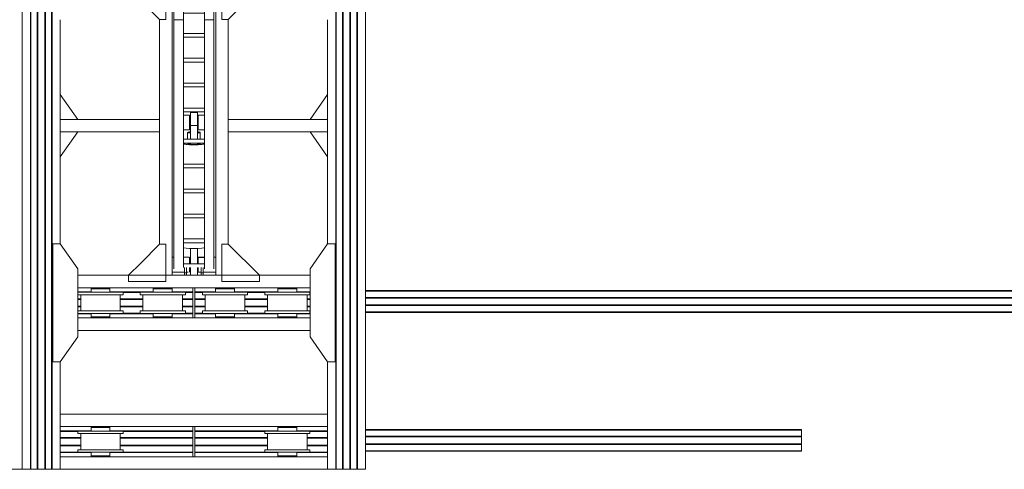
# Model space of a CAD drawing. Header units: millimetres. Extents: x 53746 to 116821, y -810352 to -765802.
# Tile 336 of 347: x 101015 to 108918, y -790285 to -786677. Entities that reach past the tile are written whole.
import ezdxf

# ---------------------------------------------------------------- set-up
doc = ezdxf.new("R2010")
doc.units = ezdxf.units.MM
doc.header["$MEASUREMENT"] = 0
doc.linetypes.add('DGN Style 6', pattern=[2720.955009, 1.430576, -572.230286, 1001.403, -572.230286, 1.430576, -572.230286])
for name, color, linetype, lineweight in [('Main Cradle', 7, 'Continuous', 0), ('Main Cradle Hydraulic Arm Support', 7, 'Continuous', 0), ('Main Cradle Rails', 7, 'Continuous', 0)]:
    doc.layers.add(name, color=color, linetype=linetype, lineweight=lineweight)

# ---------------------------------------------------------------- blocks, each defined once
blk = doc.blocks.new('*U95')
at = {"layer": 'Main Cradle', "color": 7, "linetype": 'Continuous', "lineweight": 0}
for p, q in [((-74.9, 1122.6), (-174.9, 1122.6)), ((59.1, 1122.6), (-58.9, 1122.6)), ((175.1, 1122.6), (75.1, 1122.6)), ((-932.6, -28), (-1072.5, 172)), ((932.6, -28), (1072.6, 172)), ((-1072.6, -328), (-932.6, -128)), ((1072.6, -328), (932.6, -128))]:
    blk.add_line(p, q, dxfattribs=at)
at = {"layer": 'Main Cradle Hydraulic Arm Support', "color": 7, "linetype": 'Continuous', "lineweight": 0}
for p, q in [((-174.9, -1172.6), (-174.9, 1122.6)), ((-74.9, 1102.6), (-74.9, 1122.6)), ((-58.9, 1122.6), (-74.9, 1122.6)), ((-58.9, 1122.6), (-58.9, 1102.6)), ((59.1, 1122.6), (59.1, 1102.6)), ((59.1, 1122.6), (75.1, 1122.6)), ((75.1, 1102.6), (75.1, 1122.6)), ((175.1, -1172.6), (175.1, 1122.6)), ((525.1, 1172.6), (427.5, 1172.6)), ((-74.9, 1097.6), (-174.9, 1097.6)), ((-160, -927.7), (-160, 1072.6)), ((-85, -927.7), (-85, 1072.6)), ((85.1, 1031.9), (-85, 1031.9)), ((-74.9, 1061.9), (-74.9, 1102.6)), ((-74.9, 1102.6), (-58.9, 1102.6)), ((-58.9, 1102.6), (-58.9, 1061.9)), ((-37.7, 1097.6), (-58.9, 1097.6)), ((-35, 1097.6), (-35.5, 1097.6)), ((-35, 1097.6), (-35, 1093.1)), ((-30, 1077.6), (-35, 1077.6)), ((-35, 1077.6), (-30, 1077.6)), ((-27.5, 1085), (-30, 1085)), ((30, 1085), (27.5, 1085)), ((35, 1077.6), (30, 1077.6)), ((30, 1077.6), (35, 1077.6)), ((30, 1077.6), (35, 1077.6)), ((35, 1093.1), (35, 1097.6)), ((35, 1097.6), (35.9, 1097.6)), ((45.8, 1097.6), (59.1, 1097.6)), ((75.1, 1102.6), (59.1, 1102.6)), ((59.1, 1102.6), (59.1, 1061.9)), ((75.1, 1061.9), (75.1, 1102.6)), ((75.1, 1097.6), (175.1, 1097.6)), ((85.1, 1031.9), (85.1, 1061.9)), ((85.1, 1031.9), (85.1, -927.7)), ((160.1, -927.7), (160.1, 1072.6)), ((-160, 979), (-174.9, 978.6)), ((-174.9, 977.6), (-160, 977.6)), ((-160, 982.2), (-160, 982.2)), ((-35, 997.7), (-30, 997.7)), ((-30, 997.7), (-35, 997.7)), ((-30, 997.7), (-35, 997.7)), ((-35, 997.7), (-30, 997.7)), ((-35, 997.6), (-30, 997.6)), ((-27.5, 990.3), (-30, 990.3)), ((30, 990.3), (27.5, 990.3)), ((30, 997.7), (35, 997.7)), ((35, 997.7), (30, 997.7)), ((30, 997.7), (35, 997.7)), ((30, 997.6), (35, 997.6)), ((85.1, 977.6), (37.6, 977.6)), ((160.1, 982.2), (160.1, 982.2)), ((175.1, 977.6), (160.1, 977.6)), ((-274.9, 872.6), (-274.9, -28)), ((27.5, 908.6), (-27.5, 908.6)), ((83.2, 901.9), (85.1, 900.7)), ((275.1, 872.6), (275.1, -28)), ((85.1, 861.9), (-85, 861.9)), ((-85, 831.9), (85.1, 831.9)), ((-85, 661.9), (85.1, 661.9)), ((85.1, 631.9), (-85, 631.9)), ((-85, 461.9), (85.1, 461.9)), ((85.1, 431.9), (-85, 431.9)), ((-85, 261.9), (85.1, 261.9)), ((85.1, 231.9), (-85, 231.9)), ((-85, 61.9), (85.1, 61.9)), ((85.1, 31.9), (-85, 31.9)), ((-51, 66.4), (-51, 61.9)), ((-51, 31.9), (-51, -23)), ((-50, 73.8), (-50, 67)), ((-27.5, 72.6), (-27.5, 61.9)), ((-27.5, 72.6), (27.5, 72.6)), ((-27.5, 31.9), (-27.5, -78.9)), ((27.5, 61.9), (27.5, 72.6)), ((27.5, -78.9), (27.5, 31.9)), ((50, 67), (50, 73.8)), ((51, 61.9), (51, 66.4)), ((51, -23), (51, 31.9)), ((80, 66.4), (80, 66.4)), ((-1072.6, -28), (-274.9, -28)), ((-274.9, -28), (-274.9, -128)), ((-85, -42.8), (-34.9, -42.9)), ((-34.9, -44.4), (-35, -44.4)), ((-34.9, -42.9), (-34.9, -44.4)), ((-30, -54.7), (-27.5, -54.7)), ((27.5, -78.9), (-27.5, -78.9)), ((27.5, -54.7), (30, -54.7)), ((27.5, -109.6), (27.5, -78.9)), ((30, -62.4), (35, -62.4)), ((35, -42.9), (85.1, -42.9)), ((427.5, -28), (275.1, -28)), ((275.1, -28), (275.1, -128)), ((1072.6, -28), (427.5, -28)), ((-1072.6, -128), (-274.9, -128)), ((-274.9, -128), (-274.9, -928.6)), ((-274.9, -128), (-274.9, -128)), ((-30, -142.4), (-34.9, -142.4)), ((-27.5, -150), (-30, -150)), ((30, -150), (27.5, -150)), ((35, -142.4), (30, -142.4)), ((427.5, -128), (275.1, -128)), ((275.1, -128), (275.1, -928.6)), ((275.1, -128), (275.1, -128)), ((1072.6, -128), (427.5, -128)), ((-85, -188.1), (85.1, -188.1)), ((85.1, -218.1), (-85, -218.1)), ((-85, -388.1), (85.1, -388.1)), ((85.1, -418.1), (-85, -418.1)), ((-85, -588.1), (85.1, -588.1)), ((85.1, -618.1), (-85, -618.1)), ((-85, -788.1), (85.1, -788.1)), ((85.1, -818.1), (-85, -818.1)), ((-160, -874.9), (-160, -874.9)), ((-160, -1128.8), (-160, -927.7)), ((-160, -927.7), (-85, -927.7)), ((-85, -1128.8), (-85, -927.7)), ((85.1, -927.7), (85.1, -1128.8)), ((160.1, -927.7), (85.1, -927.7)), ((160.1, -874.9), (160.1, -874.9)), ((160.1, -927.7), (160.1, -1128.8)), ((-174.9, -1018.8), (-170.7, -1018.8)), ((-170.7, -1018.8), (-169.7, -1018.8)), ((-169.7, -1018.8), (-169.6, -1018.8)), ((-85, -978.8), (85.1, -978.8)), ((169.7, -1018.8), (169.8, -1018.8)), ((169.8, -1018.8), (170.8, -1018.8)), ((170.8, -1018.8), (175.1, -1018.8)), ((160.1, -1040.5), (160.1, -1078.8)), ((160.1, -1106.4), (160.1, -1106.4)), ((427.5, -1081), (519.1, -1172.6)), ((-170.1, -1138.8), (-174.9, -1138.8)), ((-160, -1118.6), (-169.6, -1118.6)), ((-160, -1118.6), (-169.6, -1118.6)), ((-169.6, -1118.8), (-160, -1118.8)), ((-160, -1128.8), (-85, -1128.8)), ((85.1, -1128.8), (160.1, -1128.8)), ((169.7, -1118.7), (160.1, -1118.7)), ((160.1, -1118.8), (169.7, -1118.8)), ((175.1, -1138.8), (170.2, -1138.8))]:
    blk.add_line(p, q, dxfattribs=at)
at = {"layer": 'Main Cradle Hydraulic Arm Support', "color": 7, "linetype": 'Continuous', "lineweight": 0, "flags": 128}
for points in [[(-524.9, 1172.6), (-224.9, 1172.6), (-224.9, 872.6), (-274.9, 872.6), (-524.9, 1122.6), (-524.9, 1172.6)], [(-27.5, 1122.6), (-27.5, 1108.5), (-27.5, 1081.9), (-27.5, 1061.9)], [(27.5, 1122.6), (27.5, 1108.5), (27.5, 1081.9), (27.5, 1061.9)], [(427.5, 1172.6), (225.1, 1172.6), (225.1, 872.6), (275.1, 872.6), (427.5, 1025.1)], [(427.5, 1025.1), (525.1, 1122.6), (525.1, 1172.6)], [(-35, 1031.9), (-35, 1014.7), (-35, 995.2), (-35, 982.2), (-85, 980.9)], [(-35, 1093.1), (-35, 1080.1), (-35, 1061.9)], [(-30, 1061.9), (-30, 1062.9), (-30, 1076.6), (-30, 1084.4), (-30, 1085), (-30, 1085)], [(-30, 990.3), (-30, 996.8), (-30, 1009.6), (-30, 1026.6), (-30, 1031.9)], [(-27.5, 1031.9), (-27.5, 908.6), (-27.5, 908)], [(27.5, 1031.9), (27.5, 908.6), (27.5, 908)], [(30, 1061.9), (30, 1062.9), (30, 1076.6), (30, 1084.4), (30, 1085), (30, 1085)], [(30, 990.3), (30, 996.8), (30, 1009.6), (30, 1026.6), (30, 1031.9)], [(35, 1061.9), (35, 1080.1), (35, 1093.1)], [(35.6, 977.6), (35, 977.6), (35, 982.2), (35, 995.2), (35, 1014.7), (35, 1031.9)], [(75.1, 1097.6), (75.1, 1097.6), (75.1, 1097.6)], [(-85, 977.6), (-35, 977.6), (-35, 982.2), (-85, 980.9)], [(83.2, 901.9), (63.7, 905.4), (34.5, 907.8), (0, 908.6), (-34.4, 907.8), (-63.6, 905.4), (-83.1, 901.9), (-85, 900.7)], [(-27.5, 908), (0, 908.6), (27.5, 908)], [(85.1, 69.5), (83.2, 70.6), (63.7, 74.1), (34.5, 76.5), (0, 77.3), (-34.4, 76.5), (-63.6, 74.1), (-83.1, 70.6), (-85, 69.5)], [(-85, 63.4), (-83.1, 62.2), (-81.4, 61.9)], [(80, 66.4), (74, 70.1), (56.6, 73.3), (30.7, 75.4), (0, 76.1), (-30.6, 75.4), (-56.5, 73.3), (-73.9, 70.1), (-80, 66.4), (-80, 66.4)], [(-80, 66.4), (-73.9, 62.7), (-69.6, 61.9)], [(-27.5, 71.5), (-36, 70.8), (-47.1, 68.8), (-51, 66.4), (-51, 66.4)], [(51, 66.4), (47.2, 68.8), (36.1, 70.8), (27.5, 71.5)], [(69.7, 61.9), (74, 62.7), (80, 66.4)], [(81.5, 61.9), (83.2, 62.2), (85.1, 63.4)], [(-274.9, -28.4), (-274.9, -28), (-274.9, -28)], [(-85, -43.4), (-34.9, -44.4), (-34.9, -50.4), (-34.9, -54.7), (-34.9, -72.3), (-34.9, -94.4), (-34.9, -117.8), (-34.9, -138.8), (-34.9, -154.3), (-34.9, -161.8), (-85, -161.9)], [(-27.5, -17.9), (-36, -18.6), (-47.1, -20.6), (-51, -23), (-47.1, -25.3), (-36, -27.3), (-27.5, -28)], [(-38, -23), (-35.1, -21.2), (-27.5, -19.8)], [(-27.5, -26.1), (-35.1, -24.7), (-38, -23)], [(-30, -150), (-30, -144.3), (-30, -132.1), (-30, -115.4), (-30, -96.8), (-30, -78.9), (-30, -64.7), (-30, -56.2), (-30, -54.7)], [(27.5, -109.6), (27.5, -139.2), (27.5, -163.3), (27.5, -178.4), (27.5, -182.2), (-27.5, -182.2), (-27.5, -178.4), (-27.5, -163.3), (-27.5, -139.2), (-27.5, -109.6), (-27.5, -78.9)], [(51, -23), (47.2, -20.6), (36.1, -18.6), (27.5, -17.9)], [(27.5, -19.8), (35.2, -21.2), (38, -23), (35.2, -24.7), (27.5, -26.1)], [(27.5, -28), (36.1, -27.3), (47.2, -25.3), (51, -23)], [(30, -150), (30, -144.3), (30, -132.1), (30, -115.4), (30, -96.8), (30, -78.9), (30, -64.7), (30, -56.2), (30, -54.7)], [(35.1, -44.4), (35, -44.4), (35, -42.9)], [(85.1, -161.8), (35, -161.8), (35, -154.3), (35, -138.8), (35, -117.8), (35, -94.4), (35, -72.3), (35, -54.7), (35, -44.4), (85.1, -43.4)], [(275.1, -28), (275.1, -28), (275.1, -28.4)], [(-224.9, -1172.6), (-224.9, -928.6), (-274.9, -928.6), (-518.9, -1172.6)], [(225.1, -1172.6), (225.1, -928.6), (275.1, -928.6), (427.5, -1081)], [(-169.6, -1023.3), (-169.6, -1036.3), (-169.6, -1055.8), (-169.6, -1078.8), (-169.6, -1101.7), (-169.6, -1121.2), (-169.6, -1134.2), (-169.6, -1138.8), (-169.7, -1138.8)], [(169.8, -1138.8), (169.7, -1138.8), (169.7, -1134.2), (169.7, -1121.2), (169.7, -1101.7), (169.7, -1078.8), (169.7, -1055.8), (169.7, -1036.3), (169.7, -1023.3)], [(-160, -1162.6), (-160, -1149.5), (-160, -1128.8)], [(160.1, -1128.8), (160.1, -1149.5), (160.1, -1162.6)]]:
    blk.add_lwpolyline(points, dxfattribs=at)
blk = doc.blocks.new('*U57')
at = {"color": 7, "linetype": 'Continuous', "lineweight": 0}
blk.add_line((22008.4, -1888.1), (22008.4, -2063.1), dxfattribs=at)
at = {"layer": 'Main Cradle', "color": 7, "linetype": 'Continuous', "lineweight": 0}
for p, q in [((15753.5, 59.1), (15753.5, 4569.1)), ((15818.4, 59.1), (15818.4, 4569.1)), ((15823, 59.1), (15823, 4569.1)), ((15873.4, 59.1), (15873.4, 4569.1)), ((15878.4, 59.1), (15878.4, 4569.1)), ((15933.4, 59.1), (15933.4, 4569.1)), ((15938.4, 59.1), (15938.4, 4569.1)), ((15988.7, 59.1), (15988.7, 4569.1)), ((15993.4, 59.1), (15993.4, 4569.1)), ((18268.4, 4569.1), (18268.4, 59.1)), ((18273, 4569.1), (18273, 59.1)), ((18323.4, 4569.1), (18323.4, -2208)), ((18328.4, 4569.1), (18328.4, -2208)), ((18383.4, 4569.1), (18383.4, -2208)), ((18388.4, 4569.1), (18388.4, -2208)), ((18438.7, 4569.1), (18438.7, -2208)), ((18443.4, 4569.1), (18443.4, -2208)), ((18508.3, 4569.1), (18508.3, -2208)), ((16058.3, 59.1), (16058.3, 1399.5)), ((18203.5, 1399.5), (18203.5, 59.1)), ((15753.5, -2208), (15753.5, 59.1)), ((15818.4, -2208), (15818.4, 59.1)), ((15823, -2208), (15823, 59.1)), ((15873.4, -2208), (15873.4, 59.1)), ((15878.4, -2208), (15878.4, 59.1)), ((15933.4, -2208), (15933.4, 59.1)), ((15938.4, -2208), (15938.4, 59.1)), ((15988.7, -2208), (15988.7, 59.1)), ((15993.4, -2208), (15993.4, 59.1)), ((16058.3, -399.8), (16058.3, 59.1)), ((18203.5, 59.1), (18203.5, -399.8)), ((18268.4, 59.1), (18268.4, -2208)), ((18273, 59.1), (18273, -2208)), ((16198.3, -650.8), (18063.5, -650.8)), ((17122.9, -750.8), (16198.3, -750.8)), ((16304.7, -753.8), (16310.5, -753.8)), ((16327, -753.8), (16310.5, -753.8)), ((16311.5, -787.3), (16380.9, -787.3)), ((16340.9, -753.8), (16340.9, -750.8)), ((16450.2, -787.3), (16380.9, -787.3)), ((16420.9, -750.8), (16420.9, -753.8)), ((16804.7, -753.8), (16810.5, -753.8)), ((16827, -753.8), (16810.5, -753.8)), ((16811.5, -787.3), (16880.9, -787.3)), ((16840.9, -753.8), (16840.9, -750.8)), ((16920.9, -750.8), (16920.9, -753.8)), ((18063.5, -750.8), (17138.9, -750.8)), ((17304.7, -753.8), (17310.5, -753.8)), ((17327, -753.8), (17310.5, -753.8)), ((17311.5, -787.3), (17380.9, -787.3)), ((17340.9, -753.8), (17340.9, -750.8)), ((17450.2, -787.3), (17380.9, -787.3)), ((17420.9, -750.8), (17420.9, -753.8)), ((17804.7, -753.8), (17810.5, -753.8)), ((17827, -753.8), (17810.5, -753.8)), ((17811.5, -787.3), (17880.9, -787.3)), ((17840.9, -753.8), (17840.9, -750.8)), ((17920.9, -750.8), (17920.9, -753.8)), ((16199.7, -807.3), (16213.4, -807.3)), ((16221.9, -937.3), (16221.9, -807.3)), ((16539.9, -807.3), (16539.9, -937.3)), ((16699.7, -807.3), (16713.4, -807.3)), ((16721.9, -937.3), (16721.9, -807.3)), ((17039.9, -807.3), (17039.9, -937.3)), ((17199.7, -807.3), (17213.4, -807.3)), ((17221.9, -937.3), (17221.9, -807.3)), ((17539.9, -807.3), (17539.9, -937.3)), ((17699.7, -807.3), (17713.4, -807.3)), ((17721.9, -937.3), (17721.9, -807.3)), ((18039.9, -807.3), (18039.9, -937.3)), ((16311.5, -937.3), (16320, -937.3)), ((16320, -937.3), (16380.9, -937.3)), ((16811.5, -937.3), (16820, -937.3)), ((16820, -937.3), (16880.9, -937.3)), ((17311.5, -937.3), (17320, -937.3)), ((17320, -937.3), (17380.9, -937.3)), ((17811.5, -937.3), (17820, -937.3)), ((17820, -937.3), (17880.9, -937.3)), ((17122.9, -993.8), (16198.3, -993.8)), ((16199.7, -957.3), (16213.4, -957.3)), ((16310.5, -957.3), (16304.7, -957.3)), ((16304.7, -985.8), (16310.5, -985.8)), ((16327, -985.8), (16310.5, -985.8)), ((16343.9, -990.8), (16340.9, -990.8)), ((16340.9, -993.8), (16340.9, -990.8)), ((16380.9, -985.8), (16410, -985.8)), ((16420.9, -990.8), (16420.9, -993.8)), ((16451.3, -957.3), (16452, -957.3)), ((16699.7, -957.3), (16713.4, -957.3)), ((16810.5, -957.3), (16804.7, -957.3)), ((16804.7, -985.8), (16810.5, -985.8)), ((16827, -985.8), (16810.5, -985.8)), ((16843.9, -990.8), (16840.9, -990.8)), ((16840.9, -993.8), (16840.9, -990.8)), ((16843.9, -990.8), (16845.5, -990.8)), ((16845.5, -990.8), (16851.7, -990.8)), ((16851.7, -990.8), (16852.3, -990.8)), ((16852.3, -990.8), (16852.5, -990.8)), ((16852.5, -990.8), (16852.6, -990.8)), ((16880.9, -985.8), (16910, -985.8)), ((16917.8, -990.8), (16918.3, -990.8)), ((16920.9, -990.8), (16920.9, -993.8)), ((16951.3, -957.3), (16952, -957.3)), ((18063.5, -993.8), (17138.9, -993.8)), ((17199.7, -957.3), (17213.4, -957.3)), ((17310.5, -957.3), (17304.7, -957.3)), ((17304.7, -985.8), (17310.5, -985.8)), ((17327, -985.8), (17310.5, -985.8)), ((17343.9, -990.8), (17340.9, -990.8)), ((17340.9, -993.8), (17340.9, -990.8)), ((17343.9, -990.8), (17345.5, -990.8)), ((17345.5, -990.8), (17351.7, -990.8)), ((17351.7, -990.8), (17352.3, -990.8)), ((17352.3, -990.8), (17352.5, -990.8)), ((17352.5, -990.8), (17352.6, -990.8)), ((17380.9, -985.8), (17410, -985.8)), ((17417.8, -990.8), (17418.3, -990.8)), ((17420.9, -990.8), (17420.9, -993.8)), ((17699.7, -957.3), (17713.4, -957.3)), ((17810.5, -957.3), (17804.7, -957.3)), ((17804.7, -985.8), (17810.5, -985.8)), ((17827, -985.8), (17810.5, -985.8)), ((17843.9, -990.8), (17840.9, -990.8)), ((17840.9, -993.8), (17840.9, -990.8)), ((17880.9, -985.8), (17910, -985.8)), ((17920.9, -990.8), (17920.9, -993.8)), ((16198.3, -1093.8), (18063.5, -1093.8)), ((16058.3, -2208), (16058.3, -1344.8)), ((18203.5, -1344.8), (18203.5, -2208)), ((16058.3, -1765), (18203.5, -1765)), ((17122.9, -1865), (16058.3, -1865)), ((16304.7, -1868), (16310.5, -1868)), ((16327, -1868), (16310.5, -1868)), ((16340.9, -1868), (16340.9, -1865)), ((16420.9, -1865), (16420.9, -1868)), ((18203.5, -1865), (17138.9, -1865)), ((17804.7, -1868), (17810.5, -1868)), ((17827, -1868), (17810.5, -1868)), ((17840.9, -1868), (17840.9, -1865)), ((17920.9, -1865), (17920.9, -1868)), ((16199.7, -1921.5), (16213.4, -1921.5)), ((16221.9, -2051.5), (16221.9, -1921.5)), ((16311.5, -1901.5), (16380.9, -1901.5)), ((16450.2, -1901.5), (16380.9, -1901.5)), ((16539.9, -1921.5), (16539.9, -2051.5)), ((17699.7, -1921.5), (17713.4, -1921.5)), ((17721.9, -2051.5), (17721.9, -1921.5)), ((17811.5, -1901.5), (17880.9, -1901.5)), ((18039.9, -1921.5), (18039.9, -2051.5)), ((16311.5, -2051.5), (16320, -2051.5)), ((16320, -2051.5), (16380.9, -2051.5)), ((17811.5, -2051.5), (17820, -2051.5)), ((17820, -2051.5), (17880.9, -2051.5)), ((17122.9, -2108), (16058.3, -2108)), ((16199.7, -2071.5), (16213.4, -2071.5)), ((16310.5, -2071.5), (16304.7, -2071.5)), ((16304.7, -2100), (16310.5, -2100)), ((16327, -2100), (16310.5, -2100)), ((16343.9, -2105), (16340.9, -2105)), ((16340.9, -2108), (16340.9, -2105)), ((16343.9, -2105), (16345.5, -2105)), ((16345.5, -2105), (16351.7, -2105)), ((16351.7, -2105), (16352.3, -2105)), ((16352.3, -2105), (16352.5, -2105)), ((16352.5, -2105), (16352.6, -2105)), ((16380.9, -2100), (16410, -2100)), ((16417.8, -2105), (16418.3, -2105)), ((16420.9, -2105), (16420.9, -2108)), ((18203.5, -2108), (17138.9, -2108)), ((17699.7, -2071.5), (17713.4, -2071.5)), ((17810.5, -2071.5), (17804.7, -2071.5)), ((17804.7, -2100), (17810.5, -2100)), ((17827, -2100), (17810.5, -2100)), ((17843.9, -2105), (17840.9, -2105)), ((17840.9, -2108), (17840.9, -2105)), ((17880.9, -2100), (17910, -2100)), ((17920.9, -2105), (17920.9, -2108)), ((15653.5, -2208), (15753.5, -2208)), ((16058.3, -2208), (18203.5, -2208)), ((18291.9, -2208), (18323.4, -2208))]:
    blk.add_line(p, q, dxfattribs=at)
at = {"layer": 'Main Cradle', "color": 7, "linetype": 'Continuous', "lineweight": 0, "flags": 128}
for points in [[(16058.3, -1344.8), (16198.3, -1144.8), (16198.3, -599.8), (16058.3, -399.8), (15998.3, -399.8), (15998.3, -1344.8), (16058.3, -1344.8)], [(18203.5, -1344.8), (18063.5, -1144.8), (18063.5, -599.8), (18203.4, -399.8), (18263.4, -399.8), (18263.5, -1344.8), (18203.5, -1344.8)], [(16199.7, -807.3), (16199.7, -787.3), (16199.7, -787.3)], [(16311.5, -787.3), (16252.7, -787.3), (16213.4, -787.3), (16199.7, -787.3)], [(16304.7, -753.8), (16304.7, -753.8), (16304.7, -758.8), (16310.5, -758.8), (16327, -758.8), (16351.7, -758.8), (16380.9, -758.8), (16380.9, -758.8)], [(16304.7, -758.8), (16304.7, -758.8), (16304.7, -787.3)], [(16562.1, -787.3), (16562.1, -787.3), (16562.1, -807.3), (16548.3, -807.3), (16509, -807.3), (16450.2, -807.3), (16380.9, -807.3), (16320, -807.3)], [(16327, -753.8), (16351.7, -753.8), (16380.9, -753.8), (16410, -753.8), (16434.7, -753.8), (16451.3, -753.8), (16457.1, -753.8)], [(16380.9, -758.8), (16380.9, -758.8), (16410, -758.8)], [(16410, -758.8), (16410, -758.8), (16434.7, -758.8), (16451.3, -758.8), (16457.1, -758.8)], [(16434.7, -758.8), (16451.3, -758.8), (16451.3, -758.8)], [(16562.1, -787.3), (16548.3, -787.3), (16509, -787.3), (16450.2, -787.3), (16450.2, -787.3)], [(16457.1, -758.8), (16457.1, -758.8), (16457.1, -753.8), (16457.1, -753.8)], [(16457.1, -787.3), (16457.1, -758.8), (16457.1, -758.8)], [(16699.7, -807.3), (16699.7, -787.3), (16699.7, -787.3)], [(16811.5, -787.3), (16752.7, -787.3), (16713.4, -787.3), (16699.7, -787.3)], [(16804.7, -753.8), (16804.7, -753.8), (16804.7, -758.8), (16810.5, -758.8), (16827, -758.8), (16827, -758.8)], [(16804.7, -758.8), (16804.7, -758.8), (16804.7, -787.3)], [(16827, -753.8), (16851.7, -753.8), (16880.9, -753.8), (16910, -753.8), (16934.7, -753.8), (16951.3, -753.8), (16957.1, -753.8)], [(16827, -758.8), (16851.7, -758.8), (16851.7, -758.8)], [(16851.7, -758.8), (16880.9, -758.8), (16880.9, -758.8)], [(16880.9, -758.8), (16880.9, -758.8), (16910, -758.8)], [(17062.1, -787.3), (17062.1, -787.3), (17062.1, -807.3), (17048.3, -807.3), (17009, -807.3), (16950.2, -807.3), (16880.9, -807.3)], [(17062.1, -787.3), (17048.3, -787.3), (17009, -787.3), (16950.2, -787.3), (16880.9, -787.3)], [(16910, -758.8), (16910, -758.8), (16934.7, -758.8), (16951.3, -758.8), (16957.1, -758.8)], [(16934.7, -758.8), (16951.3, -758.8), (16951.3, -758.8)], [(16957.1, -758.8), (16957.1, -758.8), (16957.1, -753.8), (16957.1, -753.8)], [(16957.1, -787.3), (16957.1, -758.8), (16957.1, -758.8)], [(17138.9, -750.8), (17122.9, -750.8), (17122.9, -993.8), (17138.9, -993.8), (17138.9, -750.8)], [(17199.7, -807.3), (17199.7, -787.3), (17199.7, -787.3)], [(17311.5, -787.3), (17252.7, -787.3), (17213.4, -787.3), (17199.7, -787.3)], [(17304.7, -753.8), (17304.7, -753.8), (17304.7, -758.8), (17310.5, -758.8), (17327, -758.8), (17351.7, -758.8), (17380.9, -758.8), (17380.9, -758.8)], [(17304.7, -758.8), (17304.7, -758.8), (17304.7, -787.3)], [(17327, -753.8), (17351.7, -753.8), (17380.9, -753.8), (17410, -753.8), (17434.7, -753.8), (17451.3, -753.8), (17457.1, -753.8)], [(17380.9, -758.8), (17380.9, -758.8), (17410, -758.8)], [(17562.1, -787.3), (17562.1, -787.3), (17562.1, -807.3), (17548.3, -807.3), (17509, -807.3), (17450.2, -807.3), (17380.9, -807.3)], [(17410, -758.8), (17410, -758.8), (17434.7, -758.8), (17451.3, -758.8), (17457.1, -758.8)], [(17434.7, -758.8), (17451.3, -758.8), (17457.1, -758.8), (17457.1, -753.8), (17457.1, -753.8)], [(17562.1, -787.3), (17548.3, -787.3), (17509, -787.3), (17450.2, -787.3), (17450.2, -787.3)], [(17457.1, -787.3), (17457.1, -758.8), (17457.1, -758.8)], [(17699.7, -807.3), (17699.7, -787.3), (17699.7, -787.3)], [(17811.5, -787.3), (17752.7, -787.3), (17713.4, -787.3), (17699.7, -787.3)], [(17804.7, -753.8), (17804.7, -753.8), (17804.7, -758.8), (17810.5, -758.8), (17827, -758.8), (17827, -758.8)], [(17804.7, -758.8), (17804.7, -758.8), (17804.7, -787.3)], [(17827, -753.8), (17851.7, -753.8), (17880.9, -753.8), (17910, -753.8), (17934.7, -753.8), (17951.3, -753.8), (17957.1, -753.8)], [(17827, -758.8), (17851.7, -758.8), (17851.7, -758.8)], [(17851.7, -758.8), (17880.9, -758.8), (17880.9, -758.8)], [(17880.9, -758.8), (17880.9, -758.8), (17910, -758.8)], [(18062.1, -787.3), (18062.1, -787.3), (18062.1, -807.3), (18048.3, -807.3), (18009, -807.3), (17950.2, -807.3), (17880.9, -807.3)], [(18062.1, -787.3), (18048.3, -787.3), (18009, -787.3), (17950.2, -787.3), (17880.9, -787.3)], [(17910, -758.8), (17910, -758.8), (17934.7, -758.8)], [(17934.7, -758.8), (17951.3, -758.8), (17951.3, -758.8)], [(17934.7, -758.8), (17934.7, -758.8), (17951.3, -758.8), (17957.1, -758.8)], [(17957.1, -758.8), (17957.1, -758.8), (17957.1, -753.8), (17957.1, -753.8)], [(17957.1, -787.3), (17957.1, -758.8), (17957.1, -758.8)], [(16320, -807.3), (16311.5, -807.3), (16252.7, -807.3), (16213.4, -807.3)], [(16820, -807.3), (16811.5, -807.3), (16752.7, -807.3), (16713.4, -807.3)], [(16880.9, -807.3), (16880.9, -807.3), (16820, -807.3)], [(17320, -807.3), (17311.5, -807.3), (17252.7, -807.3), (17213.4, -807.3)], [(17380.9, -807.3), (17380.9, -807.3), (17320, -807.3)], [(17880.9, -807.3), (17880.9, -807.3), (17811.5, -807.3), (17752.7, -807.3), (17713.4, -807.3)], [(16199.7, -957.3), (16199.7, -937.3), (16199.7, -937.3)], [(16311.5, -937.3), (16252.7, -937.3), (16213.4, -937.3), (16199.7, -937.3)], [(16562.1, -937.3), (16562.1, -937.3), (16562.1, -957.3), (16548.3, -957.3), (16509, -957.3), (16450.2, -957.3), (16380.9, -957.3), (16380.9, -957.3)], [(16562.1, -937.3), (16548.3, -937.3), (16509, -937.3), (16450.2, -937.3), (16380.9, -937.3)], [(16699.7, -957.3), (16699.7, -937.3), (16699.7, -937.3)], [(16811.5, -937.3), (16752.7, -937.3), (16713.4, -937.3), (16699.7, -937.3)], [(17062.1, -937.3), (17062.1, -937.3), (17062.1, -957.3), (17048.3, -957.3), (17009, -957.3), (16950.2, -957.3), (16880.9, -957.3), (16811.5, -957.3), (16752.7, -957.3), (16713.4, -957.3)], [(17062.1, -937.3), (17048.3, -937.3), (17009, -937.3), (16950.2, -937.3), (16880.9, -937.3)], [(17199.7, -957.3), (17199.7, -937.3), (17199.7, -937.3)], [(17311.5, -937.3), (17252.7, -937.3), (17213.4, -937.3), (17199.7, -937.3)], [(17562.1, -937.3), (17562.1, -937.3), (17562.1, -957.3), (17548.3, -957.3), (17509, -957.3), (17450.2, -957.3), (17380.9, -957.3), (17311.5, -957.3), (17252.7, -957.3), (17213.4, -957.3)], [(17562.1, -937.3), (17548.3, -937.3), (17509, -937.3), (17450.2, -937.3), (17380.9, -937.3)], [(17699.7, -957.3), (17699.7, -937.3), (17699.7, -937.3)], [(17811.5, -937.3), (17752.7, -937.3), (17713.4, -937.3), (17699.7, -937.3)], [(18062.1, -937.3), (18062.1, -937.3), (18062.1, -957.3), (18048.3, -957.3), (18009, -957.3), (17950.2, -957.3), (17880.9, -957.3), (17880.9, -957.3)], [(18062.1, -937.3), (18048.3, -937.3), (18009, -937.3), (17950.2, -937.3), (17880.9, -937.3)], [(16380.9, -957.3), (16311.5, -957.3), (16252.7, -957.3), (16213.4, -957.3)], [(16304.7, -957.3), (16304.7, -985.8), (16304.7, -985.8)], [(16304.7, -985.8), (16304.7, -985.8), (16304.7, -990.8), (16310.5, -990.8), (16327, -990.8), (16351.7, -990.8), (16380.9, -990.8), (16410, -990.8), (16434.7, -990.8), (16451.3, -990.8), (16457.1, -990.8), (16457.1, -985.8), (16457.1, -985.8)], [(16327, -985.8), (16351.7, -985.8), (16380.9, -985.8), (16380.9, -985.8)], [(16351.7, -990.8), (16345.5, -990.8), (16343.9, -990.8)], [(16352.6, -990.8), (16352.5, -990.8), (16352.3, -990.8), (16351.7, -990.8)], [(16380.9, -985.8), (16410, -985.8), (16410, -985.8)], [(16410, -985.8), (16410, -985.8), (16434.7, -985.8), (16451.3, -985.8), (16457.1, -985.8), (16457.1, -957.3)], [(16420.9, -990.8), (16420.9, -990.8), (16420.9, -990.8), (16418.3, -990.8), (16417.8, -990.8), (16417.8, -990.8)], [(16434.7, -985.8), (16451.3, -985.8), (16451.3, -985.8)], [(16452, -957.3), (16457.1, -957.3), (16457.1, -957.3)], [(16804.7, -957.3), (16804.7, -985.8), (16804.7, -985.8)], [(16804.7, -985.8), (16804.7, -985.8), (16804.7, -990.8), (16810.5, -990.8), (16827, -990.8), (16851.7, -990.8), (16880.9, -990.8), (16910, -990.8), (16934.7, -990.8), (16951.3, -990.8), (16957.1, -990.8), (16957.1, -985.8), (16957.1, -985.8)], [(16827, -985.8), (16851.7, -985.8), (16880.9, -985.8), (16880.9, -985.8)], [(16880.9, -985.8), (16910, -985.8), (16910, -985.8)], [(16910, -985.8), (16910, -985.8), (16934.7, -985.8), (16951.3, -985.8), (16957.1, -985.8), (16957.1, -957.3)], [(16918.3, -990.8), (16920.9, -990.8), (16920.9, -990.8)], [(16934.7, -985.8), (16951.3, -985.8), (16951.3, -985.8)], [(16952, -957.3), (16957.1, -957.3), (16957.1, -957.3)], [(17304.7, -957.3), (17304.7, -985.8), (17304.7, -985.8)], [(17304.7, -985.8), (17304.7, -985.8), (17304.7, -990.8), (17310.5, -990.8), (17327, -990.8), (17351.7, -990.8), (17380.9, -990.8), (17410, -990.8), (17434.7, -990.8), (17451.3, -990.8), (17457.1, -990.8), (17457.1, -985.8), (17457.1, -985.8)], [(17327, -985.8), (17351.7, -985.8), (17380.9, -985.8), (17380.9, -985.8)], [(17380.9, -985.8), (17410, -985.8), (17410, -985.8)], [(17410, -985.8), (17410, -985.8), (17434.7, -985.8), (17451.3, -985.8), (17457.1, -985.8), (17457.1, -957.3)], [(17418.3, -990.8), (17420.9, -990.8), (17420.9, -990.8)], [(17434.7, -985.8), (17451.3, -985.8), (17451.3, -985.8)], [(17457.1, -957.3), (17457.1, -957.3), (17457.1, -957.3), (17452, -957.3), (17451.3, -957.3)], [(17880.9, -957.3), (17811.5, -957.3), (17752.7, -957.3), (17713.4, -957.3)], [(17804.7, -957.3), (17804.7, -985.8), (17804.7, -985.8)], [(17804.7, -985.8), (17804.7, -985.8), (17804.7, -990.8), (17810.5, -990.8), (17827, -990.8), (17851.7, -990.8), (17880.9, -990.8), (17910, -990.8), (17934.7, -990.8), (17951.3, -990.8), (17957.1, -990.8), (17957.1, -985.8), (17957.1, -985.8)], [(17827, -985.8), (17851.7, -985.8), (17880.9, -985.8), (17880.9, -985.8)], [(17851.7, -990.8), (17845.5, -990.8), (17843.9, -990.8)], [(17852.6, -990.8), (17852.5, -990.8), (17852.3, -990.8), (17851.7, -990.8)], [(17880.9, -985.8), (17910, -985.8), (17910, -985.8)], [(17910, -985.8), (17910, -985.8), (17934.7, -985.8), (17951.3, -985.8), (17957.1, -985.8), (17957.1, -957.3)], [(17920.9, -990.8), (17920.9, -990.8), (17920.9, -990.8), (17918.3, -990.8), (17917.8, -990.8), (17917.8, -990.8)], [(17934.7, -985.8), (17951.3, -985.8), (17951.3, -985.8)], [(17957.1, -957.3), (17957.1, -957.3), (17957.1, -957.3), (17952, -957.3), (17951.3, -957.3), (17951.3, -957.3)], [(16304.7, -1868), (16304.7, -1868), (16304.7, -1873), (16310.5, -1873), (16327, -1873), (16351.7, -1873), (16380.9, -1873), (16380.9, -1873)], [(16304.7, -1873), (16304.7, -1873), (16304.7, -1901.5)], [(16327, -1868), (16351.7, -1868), (16380.9, -1868), (16410, -1868), (16434.7, -1868), (16451.3, -1868), (16457.1, -1868)], [(16380.9, -1873), (16380.9, -1873), (16410, -1873)], [(16410, -1873), (16410, -1873), (16434.7, -1873), (16451.3, -1873), (16457.1, -1873)], [(16434.7, -1873), (16451.3, -1873), (16451.3, -1873)], [(16457.1, -1873), (16457.1, -1873), (16457.1, -1868), (16457.1, -1868)], [(16457.1, -1901.5), (16457.1, -1873), (16457.1, -1873)], [(17138.9, -1865), (17122.9, -1865), (17122.9, -2108), (17138.9, -2108), (17138.9, -1865)], [(17804.7, -1868), (17804.7, -1868), (17804.7, -1873), (17810.5, -1873), (17827, -1873), (17827, -1873)], [(17804.7, -1873), (17804.7, -1873), (17804.7, -1901.5)], [(17827, -1868), (17851.7, -1868), (17880.9, -1868), (17910, -1868), (17934.7, -1868), (17951.3, -1868), (17957.1, -1868)], [(17827, -1873), (17851.7, -1873), (17851.7, -1873)], [(17851.7, -1873), (17880.9, -1873), (17880.9, -1873)], [(17880.9, -1873), (17880.9, -1873), (17910, -1873)], [(17910, -1873), (17910, -1873), (17934.7, -1873)], [(17934.7, -1873), (17951.3, -1873), (17951.3, -1873)], [(17934.7, -1873), (17934.7, -1873), (17951.3, -1873), (17957.1, -1873)], [(17957.1, -1873), (17957.1, -1873), (17957.1, -1868), (17957.1, -1868)], [(17957.1, -1901.5), (17957.1, -1873), (17957.1, -1873)], [(16199.7, -1921.5), (16199.7, -1901.5), (16199.7, -1901.5)], [(16311.5, -1901.5), (16252.7, -1901.5), (16213.4, -1901.5), (16199.7, -1901.5)], [(16320, -1921.5), (16311.5, -1921.5), (16252.7, -1921.5), (16213.4, -1921.5)], [(16562.1, -1901.5), (16562.1, -1901.5), (16562.1, -1921.5), (16548.3, -1921.5), (16509, -1921.5), (16450.2, -1921.5), (16380.9, -1921.5), (16320, -1921.5)], [(16562.1, -1901.5), (16548.3, -1901.5), (16509, -1901.5), (16450.2, -1901.5), (16450.2, -1901.5)], [(17699.7, -1921.5), (17699.7, -1901.5), (17699.7, -1901.5)], [(17811.5, -1901.5), (17752.7, -1901.5), (17713.4, -1901.5), (17699.7, -1901.5)], [(17880.9, -1921.5), (17880.9, -1921.5), (17811.5, -1921.5), (17752.7, -1921.5), (17713.4, -1921.5)], [(18062.1, -1901.5), (18062.1, -1901.5), (18062.1, -1921.5), (18048.3, -1921.5), (18009, -1921.5), (17950.2, -1921.5), (17880.9, -1921.5)], [(18062.1, -1901.5), (18048.3, -1901.5), (18009, -1901.5), (17950.2, -1901.5), (17880.9, -1901.5)], [(16199.7, -2071.5), (16199.7, -2051.5), (16199.7, -2051.5)], [(16311.5, -2051.5), (16252.7, -2051.5), (16213.4, -2051.5), (16199.7, -2051.5)], [(16562.1, -2051.5), (16562.1, -2051.5), (16562.1, -2071.5), (16548.3, -2071.5), (16509, -2071.5), (16450.2, -2071.5), (16380.9, -2071.5), (16380.9, -2071.5)], [(16562.1, -2051.5), (16548.3, -2051.5), (16509, -2051.5), (16450.2, -2051.5), (16380.9, -2051.5)], [(17699.7, -2071.5), (17699.7, -2051.5), (17699.7, -2051.5)], [(17811.5, -2051.5), (17752.7, -2051.5), (17713.4, -2051.5), (17699.7, -2051.5)], [(18062.1, -2051.5), (18062.1, -2051.5), (18062.1, -2071.5), (18048.3, -2071.5), (18009, -2071.5), (17950.2, -2071.5), (17880.9, -2071.5), (17880.9, -2071.5)], [(18062.1, -2051.5), (18048.3, -2051.5), (18009, -2051.5), (17950.2, -2051.5), (17880.9, -2051.5)], [(16380.9, -2071.5), (16311.5, -2071.5), (16252.7, -2071.5), (16213.4, -2071.5)], [(16304.7, -2071.5), (16304.7, -2100), (16304.7, -2100)], [(16304.7, -2100), (16304.7, -2100), (16304.7, -2105), (16310.5, -2105), (16327, -2105), (16351.7, -2105), (16380.9, -2105), (16410, -2105), (16434.7, -2105), (16451.3, -2105), (16457.1, -2105), (16457.1, -2100), (16457.1, -2100)], [(16327, -2100), (16351.7, -2100), (16380.9, -2100), (16380.9, -2100)], [(16380.9, -2100), (16410, -2100), (16410, -2100)], [(16410, -2100), (16410, -2100), (16434.7, -2100), (16451.3, -2100), (16457.1, -2100), (16457.1, -2071.5)], [(16418.3, -2105), (16420.9, -2105), (16420.9, -2105)], [(16434.7, -2100), (16451.3, -2100), (16451.3, -2100)], [(16457.1, -2071.5), (16457.1, -2071.5), (16457.1, -2071.5), (16452, -2071.5), (16451.3, -2071.5), (16451.3, -2071.5)], [(17880.9, -2071.5), (17811.5, -2071.5), (17752.7, -2071.5), (17713.4, -2071.5)], [(17804.7, -2071.5), (17804.7, -2100), (17804.7, -2100)], [(17804.7, -2100), (17804.7, -2100), (17804.7, -2105), (17810.5, -2105), (17827, -2105), (17851.7, -2105), (17880.9, -2105), (17910, -2105), (17934.7, -2105), (17951.3, -2105), (17957.1, -2105), (17957.1, -2100), (17957.1, -2100)], [(17827, -2100), (17851.7, -2100), (17880.9, -2100), (17880.9, -2100)], [(17851.7, -2105), (17845.5, -2105), (17843.9, -2105)], [(17852.6, -2105), (17852.5, -2105), (17852.3, -2105), (17851.7, -2105)], [(17880.9, -2100), (17910, -2100), (17910, -2100)], [(17910, -2100), (17910, -2100), (17934.7, -2100), (17951.3, -2100), (17957.1, -2100), (17957.1, -2071.5)], [(17920.9, -2105), (17920.9, -2105), (17920.9, -2105), (17918.3, -2105), (17917.8, -2105), (17917.8, -2105)], [(17934.7, -2100), (17951.3, -2100), (17951.3, -2100)], [(17957.1, -2071.5), (17957.1, -2071.5), (17957.1, -2071.5), (17952, -2071.5), (17951.3, -2071.5)], [(15818.4, -2208), (15753.5, -2208), (15753.5, -2208)], [(15873.4, -2208), (15823, -2208), (15821.2, -2208), (15819.7, -2208), (15818.7, -2208), (15818.4, -2208), (15818.4, -2208)], [(15938.4, -2208), (15938.4, -2208), (15938, -2208), (15936.9, -2208), (15935.3, -2208), (15933.4, -2208), (15878.4, -2208), (15876.4, -2208), (15874.8, -2208), (15873.7, -2208), (15873.4, -2208), (15873.4, -2208)], [(15993.4, -2208), (15993.4, -2208), (15993, -2208), (15992, -2208), (15990.5, -2208), (15988.7, -2208), (15938.4, -2208)], [(16058.3, -2208), (16058.3, -2208), (15993.4, -2208)], [(18203.5, -2208), (18203.5, -2208), (18268.4, -2208)], [(18268.4, -2208), (18268.4, -2208), (18268.7, -2208), (18269.7, -2208), (18271.2, -2208), (18273, -2208), (18291.9, -2208)], [(18323.4, -2208), (18323.4, -2208), (18323.7, -2208), (18324.8, -2208), (18326.4, -2208), (18328.4, -2208), (18383.4, -2208), (18385.3, -2208), (18386.9, -2208), (18388, -2208), (18388.4, -2208), (18388.4, -2208)], [(18388.4, -2208), (18438.7, -2208), (18440.5, -2208), (18442, -2208), (18443, -2208), (18443.4, -2208), (18443.4, -2208)], [(18443.4, -2208), (18508.3, -2208), (18508.3, -2208)]]:
    blk.add_lwpolyline(points, dxfattribs=at)
at = {"layer": 'Main Cradle Rails', "color": 7, "linetype": 'Continuous', "lineweight": 0}
for p, q in [((16198.3, -784.8), (16304.7, -784.8)), ((16198.3, -789.4), (16199.7, -789.4)), ((16457.1, -784.8), (16804.7, -784.8)), ((16562.1, -789.4), (16699.7, -789.4)), ((16957.1, -784.8), (17122.9, -784.8)), ((17062.1, -789.4), (17122.9, -789.4)), ((17138.9, -784.8), (17304.7, -784.8)), ((17138.9, -789.4), (17199.7, -789.4)), ((17457.1, -784.8), (17804.7, -784.8)), ((17562.1, -789.4), (17699.7, -789.4)), ((17957.1, -784.8), (18063.5, -784.8)), ((18062.1, -789.4), (18063.5, -789.4)), ((18508.3, -773.9), (27520.7, -773.9)), ((18508.3, -778.5), (27520.7, -778.5)), ((16198.3, -839.8), (16221.9, -839.8)), ((16198.3, -844.8), (16221.9, -844.8)), ((16539.9, -839.8), (16721.9, -839.8)), ((16539.9, -844.8), (16721.9, -844.8)), ((17039.9, -839.8), (17122.9, -839.8)), ((17039.9, -844.8), (17122.9, -844.8)), ((17138.9, -839.8), (17221.9, -839.8)), ((17138.9, -844.8), (17221.9, -844.8)), ((17539.9, -839.8), (17721.9, -839.8)), ((17539.9, -844.8), (17721.9, -844.8)), ((18039.9, -839.8), (18063.5, -839.8)), ((18039.9, -844.8), (18063.5, -844.8)), ((18508.3, -828.9), (27520.7, -828.9)), ((18508.3, -833.9), (27520.7, -833.9)), ((16198.3, -899.8), (16221.9, -899.8)), ((16198.3, -904.8), (16221.9, -904.8)), ((16539.9, -899.8), (16721.9, -899.8)), ((16539.9, -904.8), (16721.9, -904.8)), ((17039.9, -899.8), (17122.9, -899.8)), ((17039.9, -904.8), (17122.9, -904.8)), ((17138.9, -899.8), (17221.9, -899.8)), ((17138.9, -904.8), (17221.9, -904.8)), ((17539.9, -899.8), (17721.9, -899.8)), ((17539.9, -904.8), (17721.9, -904.8)), ((18039.9, -899.8), (18063.5, -899.8)), ((18039.9, -904.8), (18063.5, -904.8)), ((18508.3, -888.9), (27520.7, -888.9)), ((18508.3, -893.9), (27520.7, -893.9)), ((18508.3, -944.3), (27520.7, -944.3)), ((16198.3, -955.2), (16199.7, -955.2)), ((16198.3, -959.8), (16304.7, -959.8)), ((16457.1, -959.8), (16804.7, -959.8)), ((16562.1, -955.2), (16699.7, -955.2)), ((16957.1, -959.8), (17122.9, -959.8)), ((17062.1, -955.2), (17122.9, -955.2)), ((17138.9, -955.2), (17199.7, -955.2)), ((17138.9, -959.8), (17304.7, -959.8)), ((17457.1, -959.8), (17804.7, -959.8)), ((17562.1, -955.2), (17699.7, -955.2)), ((17957.1, -959.8), (18063.5, -959.8)), ((18062.1, -955.2), (18063.5, -955.2)), ((18508.3, -948.9), (27520.7, -948.9)), ((18508.3, -1888.1), (22008.4, -1888.1)), ((18508.3, -1892.7), (22008.4, -1892.7)), ((16058.3, -1899), (16304.7, -1899)), ((16058.3, -1903.6), (16199.7, -1903.6)), ((16058.3, -1954), (16221.9, -1954)), ((16058.3, -1959), (16221.9, -1959)), ((16457.1, -1899), (17122.9, -1899)), ((16539.9, -1954), (17122.9, -1954)), ((16539.9, -1959), (17122.9, -1959)), ((16562.1, -1903.6), (17122.9, -1903.6)), ((17138.9, -1899), (17804.7, -1899)), ((17138.9, -1903.6), (17699.7, -1903.6)), ((17138.9, -1954), (17721.9, -1954)), ((17138.9, -1959), (17721.9, -1959)), ((17957.1, -1899), (18203.5, -1899)), ((18039.9, -1954), (18203.5, -1954)), ((18039.9, -1959), (18203.5, -1959)), ((18062.1, -1903.6), (18203.5, -1903.6)), ((18508.3, -1943.1), (22008.4, -1943.1)), ((18508.3, -1948.1), (22008.4, -1948.1)), ((16058.3, -2014), (16221.9, -2014)), ((16058.3, -2019), (16221.9, -2019)), ((16539.9, -2014), (17122.9, -2014)), ((16539.9, -2019), (17122.9, -2019)), ((17138.9, -2014), (17721.9, -2014)), ((17138.9, -2019), (17721.9, -2019)), ((18039.9, -2014), (18203.5, -2014)), ((18039.9, -2019), (18203.5, -2019)), ((18508.3, -2003.1), (22008.4, -2003.1)), ((18508.3, -2008.1), (22008.4, -2008.1)), ((16058.3, -2069.4), (16199.7, -2069.4)), ((16058.3, -2074), (16304.7, -2074)), ((16457.1, -2074), (17122.9, -2074)), ((16562.1, -2069.4), (17122.9, -2069.4)), ((17138.9, -2069.4), (17699.7, -2069.4)), ((17138.9, -2074), (17804.7, -2074)), ((17957.1, -2074), (18203.5, -2074)), ((18062.1, -2069.4), (18203.5, -2069.4)), ((18508.3, -2058.5), (22008.4, -2058.5)), ((18508.3, -2063.1), (22008.4, -2063.1))]:
    blk.add_line(p, q, dxfattribs=at)
at = {"layer": 'Main Cradle Rails', "color": 7, "linetype": 'DGN Style 6', "lineweight": 0}
for p, q in [((18508.3, -784.8), (18776.6, -784.8)), ((18508.3, -789.4), (18776.6, -789.4)), ((18508.3, -839.8), (18776.6, -839.8)), ((18508.3, -844.8), (18776.6, -844.8)), ((18508.3, -899.8), (18776.6, -899.8)), ((18508.3, -904.8), (18776.6, -904.8)), ((18508.3, -955.2), (18776.6, -955.2)), ((18508.3, -959.8), (18776.6, -959.8)), ((18508.3, -1899), (18776.6, -1899)), ((18508.3, -1903.6), (18776.6, -1903.6)), ((18508.3, -1954), (18776.6, -1954)), ((18508.3, -1959), (18776.6, -1959)), ((18508.3, -2014), (18776.6, -2014)), ((18508.3, -2019), (18776.6, -2019)), ((18508.3, -2069.4), (18776.6, -2069.4)), ((18508.3, -2074), (18776.6, -2074))]:
    blk.add_line(p, q, dxfattribs=at)
at = {"layer": 'Main Cradle Hydraulic Arm Support', "color": 7, "linetype": 'Continuous', "lineweight": 0, "rotation": 180}
blk.add_blockref('*U95', (17130.9, 471.9), dxfattribs=at)

msp = doc.modelspace()

# ---------------------------------------------------------------- block references
at = {"layer": 'Main Cradle Rails', "color": 7, "linetype": 'Continuous', "lineweight": 0}
msp.add_blockref('*U57', (85283.05, -788076.95), dxfattribs=at)

doc.saveas('drawing.dxf')
